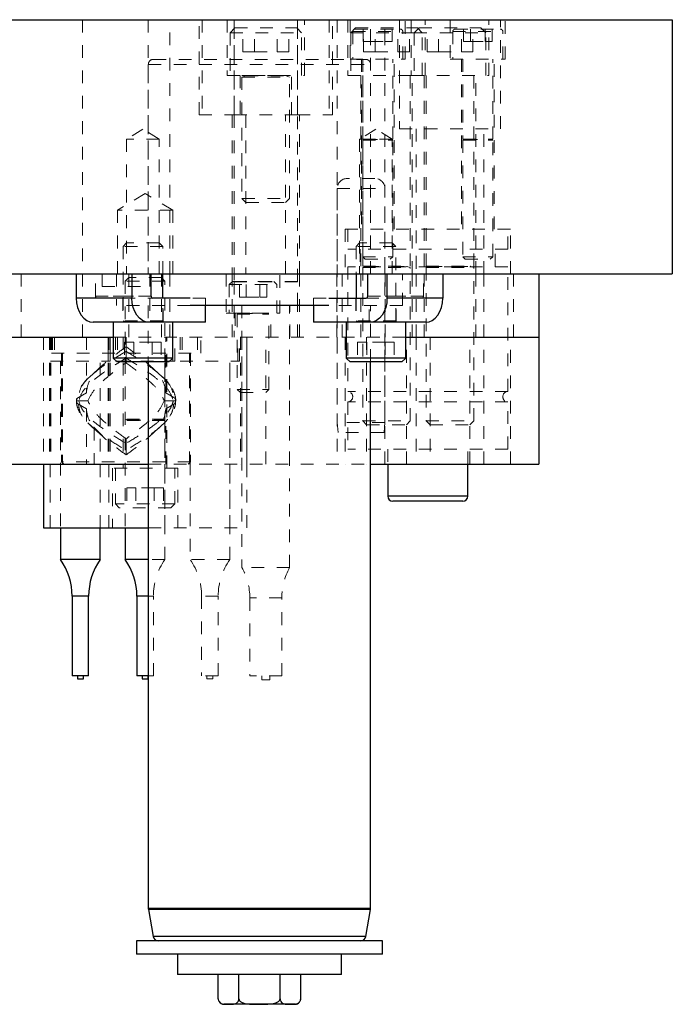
# Model space of a CAD drawing. Header units: inches. Extents: x 220 to 877, y 4 to 174.
# Tile 524 of 656: x 570.34 to 575.47, y 131.03 to 138.78. Entities that reach past the tile are written whole.
import ezdxf

# ---------------------------------------------------------------- set-up
doc = ezdxf.new("R2010")
doc.units = ezdxf.units.IN
doc.header["$LTSCALE"] = 0.5
doc.header["$MEASUREMENT"] = 0
doc.linetypes.add('HIDDEN', pattern=[0.225, 0.15, -0.075])
for name, color, linetype in [('DST-M-S', 53, 'Continuous'), ('PAD-M-S', 135, 'Continuous'), ('PBU-M-S', 8, 'Continuous'), ('PUN-M-S', 8, 'Continuous'), ('SVF-M-S', 8, 'Continuous')]:
    doc.layers.add(name, color=color, linetype=linetype)

msp = doc.modelspace()

# ---------------------------------------------------------------- linework, layer by layer
at = {"layer": 'DST-M-S', "linetype": 'Continuous', "lineweight": 25}
for p, q in [((541.97261, 138.77917), (575.47261, 138.77917)), ((575.47261, 138.77917), (575.47261, 136.77917)), ((541.97261, 136.77917), (575.47261, 136.77917)), ((572.7681, 136.52917), (571.67711, 136.52917)), ((571.34761, 136.08467), (571.34761, 131.78261)), ((573.09761, 131.78261), (573.09761, 136.08467)), ((573.23264, 135.27917), (573.23264, 135.02854)), ((573.86257, 135.02854), (573.86257, 135.27917)), ((573.86257, 135.02854), (573.23264, 135.02854)), ((573.8232, 134.98917), (573.27201, 134.98917)), ((573.09761, 131.78261), (571.34761, 131.78261)), ((571.3482, 131.77577), (571.38595, 131.5617)), ((573.09701, 131.77577), (571.3482, 131.77577)), ((573.05926, 131.5617), (573.09701, 131.77577)), ((573.05926, 131.5617), (571.38595, 131.5617)), ((571.25386, 131.52917), (571.25386, 131.42317)), ((573.19136, 131.52917), (571.25386, 131.52917)), ((573.19136, 131.42317), (573.19136, 131.52917)), ((573.19136, 131.42317), (571.25386, 131.42317)), ((571.57677, 131.42317), (571.57677, 131.26417)), ((572.86844, 131.26417), (572.86844, 131.42317)), ((572.86844, 131.26417), (571.57677, 131.26417)), ((571.89785, 131.07268), (571.89785, 131.26417)), ((572.06023, 131.07268), (572.06023, 131.26417)), ((572.38498, 131.07268), (572.38498, 131.26417)), ((572.54736, 131.07268), (572.54736, 131.26417)), ((571.97904, 131.02917), (571.94136, 131.02917)), ((572.22261, 131.02917), (571.97904, 131.02917)), ((572.46617, 131.02917), (572.22261, 131.02917)), ((572.50386, 131.02917), (572.46617, 131.02917))]:
    msp.add_line(p, q, dxfattribs=at)
at = {"layer": 'DST-M-S', "linetype": 'HIDDEN', "lineweight": 18}
for p, q in [((570.82886, 138.77917), (570.82886, 136.77917)), ((571.34761, 138.77917), (571.34761, 136.77917)), ((571.51636, 136.77917), (571.51636, 138.77917)), ((571.74761, 138.02917), (571.74761, 138.77917)), ((571.77261, 138.77917), (571.77261, 138.02917)), ((571.96811, 138.77917), (571.96811, 138.33917)), ((572.02261, 138.77917), (572.02261, 138.02917)), ((572.02261, 138.77917), (572.02261, 138.02917)), ((572.02261, 138.02917), (572.02261, 138.77917)), ((572.02261, 138.02917), (572.02261, 138.77917)), ((572.52261, 138.77917), (572.52261, 138.02917)), ((572.52261, 138.77917), (572.52261, 138.02917)), ((572.52261, 138.02917), (572.52261, 138.77917)), ((572.52261, 138.02917), (572.52261, 138.77917)), ((572.57711, 138.33917), (572.57711, 138.77917)), ((572.77261, 138.77917), (572.77261, 138.02917)), ((572.79761, 138.02917), (572.79761, 138.77917)), ((572.83511, 138.77917), (572.83511, 136.77917)), ((572.91811, 138.77917), (572.91811, 138.33917)), ((572.93737, 138.77917), (572.93737, 138.46869)), ((573.09761, 136.77917), (573.09761, 138.77917)), ((573.21011, 136.77917), (573.21011, 138.77917)), ((573.32411, 138.77917), (573.32411, 137.91917)), ((573.37044, 138.46869), (573.37044, 138.77917)), ((573.41811, 138.77917), (573.41811, 138.33917)), ((573.52711, 138.33917), (573.52711, 138.77917)), ((573.72477, 138.77917), (573.72477, 138.46869)), ((574.02711, 138.33917), (574.02711, 138.77917)), ((574.12111, 137.91917), (574.12111, 138.77917)), ((574.15784, 138.46869), (574.15784, 138.77917)), ((571.38698, 138.46667), (573.05824, 138.46667)), ((572.93737, 138.46869), (573.37044, 138.46869)), ((573.02595, 138.46869), (573.02595, 137.13011)), ((573.28186, 137.13011), (573.28186, 138.46869)), ((573.72477, 138.46869), (574.15784, 138.46869)), ((573.81335, 138.46869), (573.81335, 137.13011)), ((574.06926, 137.13011), (574.06926, 138.46869)), ((571.34761, 138.4273), (573.09761, 138.4273)), ((571.34761, 138.4273), (571.34761, 136.77917)), ((573.09761, 136.77917), (573.09761, 138.4273)), ((571.96811, 138.33917), (572.57711, 138.33917)), ((572.06961, 138.33917), (572.06961, 138.02917)), ((572.47561, 138.02917), (572.47561, 138.33917)), ((572.91811, 138.33917), (573.41811, 138.33917)), ((573.01961, 138.33917), (573.01961, 136.77917)), ((573.41811, 138.33917), (574.02711, 138.33917)), ((573.42561, 136.77917), (573.42561, 138.33917)), ((573.51961, 138.33917), (573.51961, 136.77917)), ((573.92561, 136.77917), (573.92561, 138.33917)), ((571.74761, 138.02917), (572.02261, 138.02917)), ((572.00698, 138.02917), (572.00698, 136.77917)), ((572.02261, 138.02917), (572.52261, 138.02917)), ((572.11636, 138.02917), (572.11636, 136.77917)), ((572.42886, 136.77917), (572.42886, 138.02917)), ((572.52261, 138.02917), (572.79761, 138.02917)), ((572.53823, 136.77917), (572.53823, 138.02917)), ((571.30557, 137.91638), (571.17707, 137.83917)), ((571.43407, 137.83917), (571.30557, 137.91638)), ((573.13964, 137.91638), (573.01114, 137.83917)), ((573.26814, 137.83917), (573.13964, 137.91638)), ((573.32411, 137.91917), (574.12111, 137.91917)), ((573.45711, 137.91917), (573.45711, 136.77917)), ((573.98811, 136.77917), (573.98811, 137.91917)), ((571.43407, 137.83917), (571.17707, 137.83917)), ((571.17707, 137.83917), (571.17707, 136.77917)), ((571.43407, 136.77917), (571.43407, 137.83917)), ((573.26814, 137.83917), (573.01114, 137.83917)), ((573.01114, 137.83917), (573.01114, 136.77917)), ((573.26814, 136.77917), (573.26814, 137.83917)), ((571.32261, 137.4106), (571.10386, 137.27917)), ((571.54136, 137.27917), (571.32261, 137.4106)), ((571.54136, 137.27917), (571.10386, 137.27917)), ((571.10386, 137.27917), (571.10386, 136.77917)), ((571.54136, 136.77917), (571.54136, 137.27917)), ((574.19761, 137.13011), (572.89761, 137.13011)), ((572.89761, 137.13011), (572.89761, 136.77917)), ((572.91768, 137.13011), (572.91768, 136.97263)), ((574.17753, 136.97263), (574.17753, 137.13011)), ((574.19761, 136.77917), (574.19761, 137.13011)), ((574.17753, 136.97263), (572.91768, 136.97263)), ((573.01611, 136.97263), (573.01611, 136.83484)), ((574.0791, 136.83484), (574.0791, 136.97263)), ((574.17753, 136.83484), (572.91768, 136.83484)), ((572.91768, 136.83484), (572.91768, 135.85251)), ((574.17753, 135.85251), (574.17753, 136.83484)), ((571.09761, 136.77917), (571.09761, 136.52917)), ((573.34761, 136.52917), (573.34761, 136.77917)), ((571.67711, 136.52917), (571.09761, 136.52917)), ((571.34761, 136.52917), (571.34761, 136.08467)), ((573.34761, 136.52917), (572.7681, 136.52917)), ((573.09761, 136.08467), (573.09761, 136.52917)), ((574.17753, 135.85251), (572.91768, 135.85251)), ((574.17753, 135.76992), (572.91768, 135.76992)), ((572.91768, 135.76992), (572.91768, 135.39783)), ((574.17753, 135.39783), (574.17753, 135.76992)), ((574.17753, 135.39783), (572.91768, 135.39783)), ((573.23264, 135.39783), (573.23264, 135.27917)), ((573.86257, 135.27917), (573.86257, 135.39783)), ((573.23264, 135.02854), (573.86257, 135.02854)), ((571.34761, 131.78261), (573.09761, 131.78261)), ((571.3482, 131.77577), (573.09701, 131.77577)), ((571.38595, 131.5617), (573.05926, 131.5617)), ((572.54736, 131.07268), (572.5471, 131.07748))]:
    msp.add_line(p, q, dxfattribs=at)
for centre, radius, start, end in [((571.38698, 138.4273), 0.03937, 90, 180), ((573.05824, 138.4273), 0.03937, 0, 90), ((572.91572, 135.81121), 0.04134, 272.729403, 87.270597), ((574.17949, 135.81121), 0.04134, 92.729403, 267.270597)]:
    msp.add_arc(centre, radius, start, end, dxfattribs=at)
at = {"layer": 'DST-M-S', "linetype": 'Continuous', "lineweight": 25}
for centre, radius, start, end in [((573.27201, 135.02854), 0.03937, 180, 270), ((573.8232, 135.02854), 0.03937, 270, 0), ((571.38698, 131.78261), 0.03937, 180, 190), ((573.05824, 131.78261), 0.03937, 350, 0), ((571.42472, 131.56854), 0.03937, 190, 270), ((573.02049, 131.56854), 0.03937, 270, 350), ((572.50386, 131.07268), 0.04351, 339.965416, 0), ((571.94136, 131.07268), 0.04351, 217.817249, 270), ((572.50386, 131.07268), 0.04351, 270, 320.695253)]:
    msp.add_arc(centre, radius, start, end, dxfattribs=at)
for points, knots in [([(571.89785, 131.07268), (571.89798, 131.07009), (571.89826, 131.06493), (571.90065, 131.05658), (571.9059, 131.04671), (571.92097, 131.03298), (571.94651, 131.0289), (571.96799, 131.02908), (571.97904, 131.02917)], [0, 0, 0, 0, 0.0430259, 0.0858923, 0.1570897, 0.2806305, 0.6300262, 1, 1, 1, 1]), ([(571.97904, 131.02917), (571.98049, 131.02917), (571.99043, 131.02917), (572.00612, 131.02905), (572.02679, 131.03131), (572.04136, 131.03678), (572.05158, 131.04648), (572.05654, 131.05435), (572.05938, 131.06304), (572.06018, 131.069), (572.06022, 131.07213), (572.06023, 131.07268)], [0, 0, 0, 0, 0.0486536, 0.3315736, 0.5233476, 0.7403978, 0.8196151, 0.8993315, 0.9478821, 0.9908437, 1, 1, 1, 1]), ([(572.06023, 131.07268), (572.06023, 131.07256), (572.06024, 131.06995), (572.06136, 131.06422), (572.06669, 131.05533), (572.0791, 131.04494), (572.10577, 131.03425), (572.14547, 131.02958), (572.18681, 131.02915), (572.21267, 131.02916), (572.22261, 131.02917)], [0, 0, 0, 0, 0.0019036, 0.0436469, 0.095348, 0.1719043, 0.3093236, 0.5682765, 0.8341384, 1, 1, 1, 1]), ([(572.22261, 131.02917), (572.25163, 131.02879), (572.29524, 131.02822), (572.34603, 131.03592), (572.3694, 131.04717), (572.37991, 131.0572), (572.38441, 131.06537), (572.38484, 131.07081), (572.38498, 131.07268)], [0, 0, 0, 0, 0.4844628, 0.7279789, 0.8501815, 0.9092844, 0.9689933, 1, 1, 1, 1]), ([(572.38498, 131.07268), (572.38512, 131.07009), (572.3854, 131.06493), (572.38779, 131.05658), (572.39304, 131.04671), (572.40811, 131.03298), (572.43365, 131.0289), (572.45513, 131.02908), (572.46617, 131.02917)], [0, 0, 0, 0, 0.0430259, 0.0858923, 0.1570897, 0.2806305, 0.6300262, 1, 1, 1, 1]), ([(572.46617, 131.02917), (572.46763, 131.02917), (572.47757, 131.02917), (572.49326, 131.02905), (572.51393, 131.03131), (572.5285, 131.03678), (572.53872, 131.04648), (572.54367, 131.05435), (572.54652, 131.06304), (572.54732, 131.069), (572.54736, 131.07213), (572.54736, 131.07268)], [0, 0, 0, 0, 0.0486536, 0.3315736, 0.5233476, 0.7403978, 0.8196151, 0.8993315, 0.9478821, 0.9908437, 1, 1, 1, 1])]:
    msp.add_open_spline(points, degree=3, knots=knots, dxfattribs=at)
at = {"layer": 'DST-M-S', "linetype": 'HIDDEN', "lineweight": 18}
for points, knots in [([(572.54736, 131.07268), (572.54721, 131.07012), (572.5469, 131.06503), (572.5457, 131.05982), (572.54466, 131.05782), (572.54454, 131.05761)], [0, 0, 0, 0, 0.4718813, 0.942014, 1, 1, 1, 1]), ([(572.53808, 131.04705), (572.53556, 131.0443), (572.5238, 131.03149), (572.49854, 131.02941), (572.47717, 131.02925), (572.46617, 131.02917)], [0, 0, 0, 0, 0.1172884, 0.5460189, 1, 1, 1, 1])]:
    msp.add_open_spline(points, degree=3, knots=knots, dxfattribs=at)
at = {"layer": 'PAD-M-S', "linetype": 'Continuous', "lineweight": 25}
for p, q in [((569.47261, 136.27917), (571.0712, 136.27917)), ((573.37401, 136.27917), (574.42261, 136.27917)), ((574.42261, 136.27917), (574.42261, 135.27917)), ((569.47261, 135.27917), (571.34761, 135.27917)), ((570.52261, 135.27917), (570.52261, 134.77917)), ((573.09761, 135.27917), (574.42261, 135.27917)), ((570.52261, 134.77917), (571.34761, 134.77917))]:
    msp.add_line(p, q, dxfattribs=at)
at = {"layer": 'PAD-M-S', "linetype": 'HIDDEN', "lineweight": 18}
for p, q in [((570.52261, 136.27917), (570.52261, 135.27917)), ((570.52261, 136.27917), (570.52261, 135.27917)), ((570.56873, 136.27917), (570.56873, 135.27917)), ((570.57127, 136.27917), (570.57127, 135.27917)), ((570.57501, 136.27917), (570.57501, 134.77917)), ((570.57848, 136.27917), (570.57848, 136.09117)), ((570.58132, 136.27917), (570.58132, 135.27917)), ((570.58511, 136.27917), (570.58511, 136.15417)), ((571.03118, 136.27917), (571.03118, 135.27917)), ((571.03152, 136.27917), (571.03152, 135.27917)), ((571.03783, 136.27917), (571.03783, 134.77917)), ((571.04673, 136.09117), (571.04673, 136.27917)), ((571.04784, 136.27917), (571.04784, 135.27917)), ((571.0712, 136.27917), (573.37401, 136.27917)), ((571.08848, 136.27917), (571.08848, 136.09117)), ((571.15061, 136.27917), (571.15061, 135.24917)), ((571.49461, 135.24917), (571.49461, 136.27917)), ((571.55673, 136.09117), (571.55673, 136.27917)), ((571.59848, 136.27917), (571.59848, 136.09117)), ((571.76011, 136.15417), (571.76011, 136.27917)), ((572.06673, 136.09117), (572.06673, 136.27917)), ((572.07211, 136.27917), (572.07211, 135.27917)), ((572.08511, 136.27917), (572.08511, 135.27917)), ((572.12261, 134.77917), (572.12261, 136.27917)), ((572.12261, 135.27917), (572.12261, 136.27917)), ((572.27311, 135.27917), (572.27311, 136.27917)), ((572.46011, 135.27917), (572.46011, 136.27917)), ((572.83511, 136.27917), (572.83511, 135.27917)), ((572.89761, 136.27917), (572.89761, 135.27917)), ((573.06636, 136.27917), (573.06636, 135.27917)), ((573.21011, 135.27917), (573.21011, 136.27917)), ((573.37886, 135.27917), (573.37886, 136.27917)), ((573.45711, 136.27917), (573.45711, 135.27917)), ((573.56636, 136.27917), (573.56636, 135.27917)), ((573.87886, 135.27917), (573.87886, 136.27917)), ((573.98811, 135.27917), (573.98811, 136.27917)), ((574.19761, 135.27917), (574.19761, 136.27917)), ((570.58511, 136.15417), (571.76011, 136.15417)), ((570.67261, 136.15417), (570.67261, 135.27917)), ((571.67261, 135.27917), (571.67261, 136.15417)), ((570.57848, 136.09117), (571.04673, 136.09117)), ((570.65636, 136.09117), (570.65636, 134.77917)), ((570.96886, 134.77917), (570.96886, 136.09117)), ((571.08848, 136.09117), (571.55673, 136.09117)), ((571.16636, 136.09117), (571.16636, 134.77917)), ((571.47886, 134.77917), (571.47886, 136.09117)), ((571.59848, 136.09117), (572.06673, 136.09117)), ((571.98886, 134.77917), (571.98886, 136.09117)), ((571.34761, 135.27917), (573.09761, 135.27917)), ((571.67636, 135.29291), (571.67636, 134.77917)), ((571.58011, 135.24917), (571.06511, 135.24917)), ((571.06511, 135.24917), (571.06511, 134.77917)), ((571.58011, 134.77917), (571.58011, 135.24917)), ((571.34761, 134.77917), (572.12261, 134.77917))]:
    msp.add_line(p, q, dxfattribs=at)
at = {"layer": 'PBU-M-S', "linetype": 'HIDDEN', "lineweight": 18}
for p, q in [((570.34761, 136.27917), (570.34761, 136.77917)), ((570.82886, 136.77917), (570.82886, 136.27917)), ((570.98511, 136.67917), (570.98511, 136.77917)), ((571.19411, 136.77917), (571.19411, 136.27917)), ((571.36011, 136.67917), (571.36011, 136.77917)), ((571.45111, 136.27917), (571.45111, 136.77917)), ((571.51636, 136.27917), (571.51636, 136.77917)), ((571.96161, 136.77917), (571.96161, 136.46917)), ((572.00698, 136.77917), (572.00698, 136.27917)), ((572.38361, 136.46917), (572.38361, 136.77917)), ((572.53823, 136.27917), (572.53823, 136.77917)), ((572.83261, 136.77917), (572.83261, 136.27917)), ((572.87261, 136.77917), (572.87261, 136.27917)), ((573.01961, 136.77917), (573.01961, 136.27917)), ((573.21261, 136.27917), (573.21261, 136.77917)), ((573.42561, 136.27917), (573.42561, 136.77917)), ((573.45711, 136.77917), (573.45711, 136.27917)), ((573.51961, 136.77917), (573.51961, 136.27917)), ((573.92561, 136.27917), (573.92561, 136.77917)), ((573.98811, 136.27917), (573.98811, 136.77917)), ((574.22261, 136.27917), (574.22261, 136.77917)), ((570.98511, 136.67917), (571.36011, 136.67917)), ((571.96161, 136.46917), (572.38361, 136.46917)), ((572.03211, 136.46917), (572.03211, 136.27917)), ((572.31311, 136.27917), (572.31311, 136.46917)), ((571.0712, 136.27917), (573.37401, 136.27917))]:
    msp.add_line(p, q, dxfattribs=at)
at = {"layer": 'PBU-M-S', "linetype": 'Continuous', "lineweight": 25}
for p, q in [((574.42261, 136.77917), (574.42261, 136.27917)), ((569.47261, 136.27917), (571.0712, 136.27917)), ((573.37401, 136.27917), (574.42261, 136.27917))]:
    msp.add_line(p, q, dxfattribs=at)
at = {"layer": 'PUN-M-S', "linetype": 'HIDDEN', "lineweight": 18}
for p, q in [((572.52261, 136.71717), (572.02261, 136.71717)), ((572.02261, 136.71717), (572.02261, 136.52917)), ((572.52261, 136.52917), (572.52261, 136.71717)), ((572.08511, 136.52917), (572.08511, 134.46717)), ((572.46011, 134.46717), (572.46011, 136.52917)), ((570.59411, 136.27917), (570.59411, 136.09117)), ((571.03111, 136.09117), (571.03111, 136.27917)), ((571.10411, 136.27917), (571.10411, 136.09117)), ((571.54111, 136.09117), (571.54111, 136.27917)), ((571.61411, 136.27917), (571.61411, 136.09117)), ((572.05111, 136.09117), (572.05111, 136.27917)), ((570.65636, 136.09117), (570.65636, 134.77917)), ((570.96886, 134.77917), (570.96886, 136.09117)), ((571.16636, 136.09117), (571.16636, 134.77917)), ((571.47886, 134.52917), (571.47886, 136.09117)), ((571.98886, 134.52917), (571.98886, 136.09117)), ((571.67636, 135.29291), (571.67636, 134.52917)), ((571.47886, 134.52917), (571.34761, 134.52917)), ((571.98886, 134.52917), (571.67636, 134.52917)), ((572.46011, 134.46717), (572.08511, 134.46717)), ((570.74761, 134.2412), (570.87761, 134.2412)), ((571.25761, 134.2412), (571.38761, 134.2412)), ((571.38761, 134.2412), (571.34761, 134.2412)), ((571.38761, 133.61417), (571.38761, 134.2412)), ((571.89761, 134.2412), (571.76761, 134.2412)), ((571.76761, 134.2412), (571.76761, 133.61417)), ((571.89761, 133.61417), (571.89761, 134.2412)), ((572.39861, 134.22692), (572.14661, 134.22692)), ((572.14661, 134.22692), (572.14661, 133.61417)), ((572.39861, 133.61417), (572.39861, 134.22692)), ((571.38761, 133.61417), (571.34761, 133.61417)), ((571.89761, 133.61417), (571.76761, 133.61417)), ((571.80911, 133.61417), (571.80911, 133.59067)), ((571.80911, 133.59067), (571.85611, 133.59067)), ((571.85611, 133.59067), (571.85611, 133.61417)), ((572.39861, 133.61417), (572.14661, 133.61417)), ((572.24111, 133.61417), (572.24111, 133.58267)), ((572.24111, 133.58267), (572.30411, 133.58267)), ((572.30411, 133.58267), (572.30411, 133.61417))]:
    msp.add_line(p, q, dxfattribs=at)
at = {"layer": 'PUN-M-S', "linetype": 'Continuous', "lineweight": 25}
for p, q in [((570.65636, 134.77917), (570.65636, 134.52917)), ((570.96886, 134.52917), (570.96886, 134.77917)), ((571.16636, 134.77917), (571.16636, 134.52917)), ((570.96886, 134.52917), (570.65636, 134.52917)), ((571.34761, 134.52917), (571.16636, 134.52917)), ((570.74761, 134.2412), (570.74761, 133.61417)), ((570.87761, 134.2412), (570.74761, 134.2412)), ((570.87761, 133.61417), (570.87761, 134.2412)), ((571.25761, 134.2412), (571.25761, 133.61417)), ((571.34761, 134.2412), (571.25761, 134.2412)), ((570.87761, 133.61417), (570.74761, 133.61417)), ((570.78911, 133.61417), (570.78911, 133.59067)), ((570.78911, 133.59067), (570.83611, 133.59067)), ((570.83611, 133.59067), (570.83611, 133.61417)), ((571.34761, 133.61417), (571.25761, 133.61417)), ((571.29911, 133.61417), (571.29911, 133.59067)), ((571.29911, 133.59067), (571.34611, 133.59067)), ((571.34611, 133.59067), (571.34611, 133.61417))]:
    msp.add_line(p, q, dxfattribs=at)
for centre, start, end in [((570.24761, 134.2412), 0, 35.164688), ((571.37761, 134.2412), 144.835312, 180), ((570.75761, 134.2412), 0, 35.164688)]:
    msp.add_arc(centre, 0.5, start, end, dxfattribs=at)
at = {"layer": 'PUN-M-S', "linetype": 'HIDDEN', "lineweight": 18}
for centre, start, end in [((571.88761, 134.2412), 144.835312, 180), ((571.26761, 134.2412), 0, 35.164688), ((572.39761, 134.2412), 144.835312, 180), ((571.64661, 134.22692), 0, 28.717434), ((572.89861, 134.22692), 151.282566, 180)]:
    msp.add_arc(centre, 0.5, start, end, dxfattribs=at)
at = {"layer": 'SVF-M-S', "linetype": 'HIDDEN', "lineweight": 18}
for p, q in [((572.02886, 138.71417), (571.99136, 138.67667)), ((571.99136, 138.67667), (572.55386, 138.67667)), ((571.99136, 138.67667), (571.99136, 138.33917)), ((572.02886, 138.71417), (572.51636, 138.71417)), ((572.09247, 138.52667), (572.09247, 138.71417)), ((572.18254, 138.52667), (572.18254, 138.71417)), ((572.36267, 138.52667), (572.36267, 138.71417)), ((572.45274, 138.52667), (572.45274, 138.71417)), ((572.55386, 138.67667), (572.51636, 138.71417)), ((572.55386, 138.33917), (572.55386, 138.67667)), ((572.97886, 138.71417), (572.94136, 138.67667)), ((572.94136, 138.67667), (573.44136, 138.67667)), ((572.94136, 138.67667), (572.94136, 138.33917)), ((572.95705, 138.68523), (573.34892, 138.68523)), ((572.95705, 138.68523), (572.95705, 138.46869)), ((572.97674, 138.70491), (573.33107, 138.70491)), ((572.97886, 138.71417), (573.46636, 138.71417)), ((573.04025, 138.60649), (573.04025, 138.70491)), ((573.04247, 138.52667), (573.04247, 138.71417)), ((573.09708, 138.60649), (573.09708, 138.70491)), ((573.13254, 138.52667), (573.13254, 138.71417)), ((573.21073, 138.60649), (573.21073, 138.70491)), ((573.26756, 138.60649), (573.26756, 138.70491)), ((573.31267, 138.52667), (573.31267, 138.71417)), ((573.35075, 138.46869), (573.35075, 138.68523)), ((573.40274, 138.52667), (573.40274, 138.71417)), ((573.47886, 138.71417), (573.44136, 138.67667)), ((573.44136, 138.67667), (574.00386, 138.67667)), ((573.44136, 138.67667), (573.44136, 138.33917)), ((573.50386, 138.67667), (573.46636, 138.71417)), ((573.47886, 138.71417), (573.96636, 138.71417)), ((573.50386, 138.33917), (573.50386, 138.67667)), ((573.54247, 138.52667), (573.54247, 138.71417)), ((573.63254, 138.52667), (573.63254, 138.71417)), ((573.74446, 138.68523), (574.13632, 138.68523)), ((573.74446, 138.68523), (573.74446, 138.46869)), ((573.76414, 138.70491), (574.11847, 138.70491)), ((573.81267, 138.52667), (573.81267, 138.71417)), ((573.82765, 138.60649), (573.82765, 138.70491)), ((573.88448, 138.60649), (573.88448, 138.70491)), ((573.90274, 138.52667), (573.90274, 138.71417)), ((574.00386, 138.67667), (573.96636, 138.71417)), ((573.99813, 138.60649), (573.99813, 138.70491)), ((574.00386, 138.33917), (574.00386, 138.67667)), ((574.05496, 138.60649), (574.05496, 138.70491)), ((574.13816, 138.46869), (574.13816, 138.68523)), ((573.04025, 138.60649), (573.09708, 138.60649)), ((573.09708, 138.60649), (573.21073, 138.60649)), ((573.21073, 138.60649), (573.26756, 138.60649)), ((573.82765, 138.60649), (573.88448, 138.60649)), ((573.88448, 138.60649), (573.99813, 138.60649)), ((573.99813, 138.60649), (574.05496, 138.60649)), ((572.09247, 138.52667), (572.18254, 138.52667)), ((572.18254, 138.52667), (572.36267, 138.52667)), ((572.36267, 138.52667), (572.45274, 138.52667)), ((573.04247, 138.52667), (573.13254, 138.52667)), ((573.13254, 138.52667), (573.31267, 138.52667)), ((573.31267, 138.52667), (573.40274, 138.52667)), ((573.54247, 138.52667), (573.63254, 138.52667)), ((573.63254, 138.52667), (573.81267, 138.52667)), ((573.81267, 138.52667), (573.90274, 138.52667)), ((573.03579, 138.46869), (573.03579, 137.83838)), ((573.27201, 137.83838), (573.27201, 138.46869)), ((573.8232, 138.46869), (573.8232, 137.83838)), ((574.05942, 137.83838), (574.05942, 138.46869)), ((572.08511, 138.33917), (572.08511, 138.33877)), ((572.08511, 138.33877), (572.46011, 138.33877)), ((572.11216, 138.33725), (572.08511, 138.3274)), ((572.08511, 138.3274), (572.46011, 138.3274)), ((572.08511, 138.3274), (572.08511, 137.37042)), ((572.11216, 138.33725), (572.43126, 138.33725)), ((572.46011, 138.3274), (572.43305, 138.33725)), ((572.46011, 138.33877), (572.46011, 138.33917)), ((572.46011, 137.37042), (572.46011, 138.3274)), ((573.03511, 138.33917), (573.03511, 136.83877)), ((573.41011, 136.83877), (573.41011, 138.33917)), ((573.53511, 138.33917), (573.53511, 136.83877)), ((573.91011, 136.83877), (573.91011, 138.33917)), ((572.02261, 138.02917), (572.02261, 136.71667)), ((572.52261, 136.71667), (572.52261, 138.02917)), ((573.03579, 137.83838), (573.27201, 137.83838)), ((573.05128, 137.83685), (573.03579, 137.83121)), ((573.03579, 137.83121), (573.27201, 137.83121)), ((573.03579, 137.83121), (573.03579, 136.91358)), ((573.05128, 137.83685), (573.25478, 137.83685)), ((573.27201, 137.83121), (573.25653, 137.83685)), ((573.27201, 136.91358), (573.27201, 137.83121)), ((573.8232, 137.83838), (574.05942, 137.83838)), ((573.83868, 137.83685), (573.8232, 137.83121)), ((573.8232, 137.83121), (574.05942, 137.83121)), ((573.8232, 137.83121), (573.8232, 136.91358)), ((573.83868, 137.83685), (574.04218, 137.83685)), ((574.05942, 137.83121), (574.04393, 137.83685)), ((574.05942, 136.91358), (574.05942, 137.83121)), ((573.13211, 137.52917), (572.91311, 137.52917)), ((572.83511, 137.45117), (573.20836, 137.45117)), ((572.83511, 137.45117), (572.83511, 135.60917)), ((573.21011, 135.60917), (573.21011, 137.45117)), ((572.08511, 137.37042), (572.46011, 137.37042)), ((572.08511, 137.37042), (572.11636, 137.33917)), ((572.42886, 137.33917), (572.46011, 137.37042)), ((572.11636, 137.33917), (572.42886, 137.33917)), ((571.17707, 137.02217), (571.14932, 136.99442)), ((571.46182, 136.99442), (571.14932, 136.99442)), ((571.14932, 136.99442), (571.14932, 136.40766)), ((571.43407, 137.02217), (571.17707, 137.02217)), ((571.46182, 136.99442), (571.43407, 137.02217)), ((571.46182, 136.77917), (571.46182, 136.99442)), ((573.01114, 137.02217), (572.98339, 136.99442)), ((573.29589, 136.99442), (572.98339, 136.99442)), ((572.98339, 136.99442), (572.98339, 136.77917)), ((573.26814, 137.02217), (573.01114, 137.02217)), ((573.29589, 136.99442), (573.26814, 137.02217)), ((573.29589, 136.40766), (573.29589, 136.99442)), ((573.03579, 136.91358), (573.27201, 136.91358)), ((573.03579, 136.91358), (573.05548, 136.89389)), ((573.05548, 136.89389), (573.25233, 136.89389)), ((573.25233, 136.89389), (573.27201, 136.91358)), ((573.8232, 136.91358), (574.05942, 136.91358)), ((573.8232, 136.91358), (573.84288, 136.89389)), ((573.84288, 136.89389), (574.03973, 136.89389)), ((574.03973, 136.89389), (574.05942, 136.91358)), ((573.03511, 136.83877), (573.41011, 136.83877)), ((573.06216, 136.83725), (573.03511, 136.8274)), ((573.03511, 136.8274), (573.41011, 136.8274)), ((573.03511, 136.8274), (573.03511, 135.62042)), ((573.06216, 136.83725), (573.38126, 136.83725)), ((573.41011, 136.8274), (573.38305, 136.83725)), ((573.41011, 135.62042), (573.41011, 136.8274)), ((573.53511, 136.83877), (573.91011, 136.83877)), ((573.56216, 136.83725), (573.53511, 136.8274)), ((573.53511, 136.8274), (573.91011, 136.8274)), ((573.53511, 136.8274), (573.53511, 135.62042)), ((573.56216, 136.83725), (573.88126, 136.83725)), ((573.91011, 136.8274), (573.88305, 136.83725)), ((573.91011, 135.62042), (573.91011, 136.8274)), ((570.93222, 136.60367), (570.93222, 136.77917)), ((571.19411, 136.74917), (571.16636, 136.72142)), ((571.45111, 136.74917), (571.19411, 136.74917)), ((571.47886, 136.72142), (571.45111, 136.74917)), ((573.51299, 136.60367), (573.51299, 136.77917)), ((571.47886, 136.72142), (571.16636, 136.72142)), ((571.16636, 136.72142), (571.16636, 136.09117)), ((571.47886, 136.09117), (571.47886, 136.72142)), ((572.01011, 136.71917), (571.98511, 136.69417)), ((571.98511, 136.69417), (572.36011, 136.69417)), ((571.98511, 136.69417), (571.98511, 136.46917)), ((572.01011, 136.71917), (572.33511, 136.71917)), ((572.02261, 136.71667), (572.52261, 136.71667)), ((572.06435, 136.59417), (572.06435, 136.71917)), ((572.11848, 136.59417), (572.11848, 136.71917)), ((572.22673, 136.59417), (572.22673, 136.71917)), ((572.28086, 136.59417), (572.28086, 136.71917)), ((572.36011, 136.69417), (572.33511, 136.71917)), ((572.36011, 136.46917), (572.36011, 136.69417)), ((570.78019, 136.58617), (570.94459, 136.58617)), ((571.37063, 136.60367), (570.93222, 136.60367)), ((570.93222, 136.60367), (571.37063, 136.60367)), ((570.94459, 136.58617), (571.383, 136.58617)), ((571.14607, 136.58617), (571.14607, 136.39717)), ((571.35981, 136.58617), (571.35981, 136.39717)), ((571.46182, 136.40766), (571.46182, 136.58617)), ((571.46507, 136.39717), (571.46507, 136.58617)), ((571.79822, 136.58617), (571.67711, 136.58617)), ((571.79822, 136.52917), (571.79822, 136.58617)), ((572.06435, 136.59417), (572.11848, 136.59417)), ((572.11848, 136.59417), (572.22673, 136.59417)), ((572.22673, 136.59417), (572.28086, 136.59417)), ((572.64699, 136.58617), (572.64699, 136.52917)), ((572.64699, 136.58617), (572.7681, 136.58617)), ((572.98014, 136.58617), (572.98014, 136.39717)), ((572.98339, 136.58617), (572.98339, 136.40766)), ((573.06221, 136.58617), (573.50062, 136.58617)), ((573.07458, 136.60367), (573.51299, 136.60367)), ((573.51299, 136.60367), (573.07458, 136.60367)), ((573.0854, 136.39717), (573.0854, 136.58617)), ((573.29914, 136.39717), (573.29914, 136.58617)), ((573.50062, 136.58617), (573.66502, 136.58617)), ((572.02261, 136.52917), (572.02261, 136.27917)), ((572.08355, 136.52917), (572.08355, 136.27917)), ((572.46166, 136.27917), (572.46166, 136.52917)), ((572.52261, 136.27917), (572.52261, 136.52917)), ((572.04761, 136.46917), (572.04761, 136.46877)), ((572.04761, 136.46877), (572.29761, 136.46877)), ((572.06791, 136.46725), (572.04761, 136.45986)), ((572.04761, 136.45986), (572.29761, 136.45986)), ((572.04761, 136.45986), (572.04761, 135.86867)), ((572.06791, 136.46725), (572.27552, 136.46725)), ((572.29761, 136.45986), (572.2773, 136.46725)), ((572.29761, 136.46877), (572.29761, 136.46917)), ((572.29761, 135.86867), (572.29761, 136.45986)), ((571.46182, 136.40766), (571.14932, 136.40766)), ((571.14932, 136.40766), (571.17288, 136.39909)), ((571.46182, 136.39756), (571.14932, 136.39756)), ((571.14932, 136.39756), (571.14932, 136.39717)), ((571.17288, 136.39909), (571.43646, 136.39909)), ((571.43827, 136.39909), (571.46182, 136.40766)), ((571.46182, 136.39717), (571.46182, 136.39756)), ((573.29589, 136.40766), (572.98339, 136.40766)), ((572.98339, 136.40766), (573.00694, 136.39909)), ((573.29589, 136.39756), (572.98339, 136.39756)), ((572.98339, 136.39756), (572.98339, 136.39717)), ((573.00694, 136.39909), (573.27052, 136.39909)), ((573.27233, 136.39909), (573.29589, 136.40766)), ((573.29589, 136.39717), (573.29589, 136.39756)), ((570.61011, 136.27917), (570.61011, 136.15417)), ((570.85996, 136.27917), (570.85996, 135.84217)), ((571.17261, 136.27917), (571.17261, 136.20506)), ((571.48526, 135.84217), (571.48526, 136.27917)), ((571.73511, 136.27917), (571.73511, 136.15417)), ((571.2334, 136.24092), (571.16123, 136.24092)), ((571.16123, 136.24092), (571.16123, 136.08467)), ((571.17261, 136.16901), (571.17261, 136.20506)), ((571.2334, 136.24092), (571.2334, 136.08467)), ((571.37774, 136.24092), (571.2334, 136.24092)), ((571.37774, 136.24092), (571.37774, 136.08467)), ((571.44991, 136.24092), (571.37774, 136.24092)), ((571.44991, 136.24092), (571.44991, 136.08467)), ((573.06747, 136.24092), (572.9953, 136.24092)), ((572.9953, 136.24092), (572.9953, 136.08467)), ((573.06747, 136.24092), (573.06747, 136.08467)), ((573.21181, 136.24092), (573.06747, 136.24092)), ((573.21181, 136.24092), (573.21181, 136.08467)), ((573.28398, 136.24092), (573.21181, 136.24092)), ((573.28398, 136.24092), (573.28398, 136.08467)), ((570.66441, 136.15417), (570.66441, 135.29817)), ((571.17261, 136.14206), (571.17261, 136.16901)), ((571.17261, 136.11511), (571.17261, 136.14206)), ((571.17261, 136.07906), (571.17261, 136.11511)), ((571.68081, 136.15417), (571.68081, 135.29817)), ((570.98829, 136.05954), (570.91645, 135.99526)), ((571.42876, 135.99526), (571.35692, 136.05954)), ((571.36221, 136.05301), (571.38972, 136.02557)), ((571.42876, 135.99526), (571.36471, 136.05216)), ((570.91644, 135.99525), (570.88419, 135.96564)), ((571.45353, 135.97096), (571.42877, 135.99525)), ((570.86006, 135.84217), (570.79764, 135.80612)), ((571.48515, 135.84217), (571.54757, 135.80612)), ((572.04761, 135.86867), (572.29761, 135.86867)), ((572.04761, 135.86867), (572.07211, 135.84417)), ((572.07211, 135.84417), (572.27311, 135.84417)), ((572.27311, 135.84417), (572.29761, 135.86867)), ((570.86006, 135.71617), (570.79764, 135.75222)), ((570.85996, 135.71617), (570.85996, 135.27917)), ((571.48515, 135.71617), (571.54757, 135.75222)), ((571.48526, 135.27917), (571.48526, 135.71617)), ((570.91645, 135.56298), (570.98834, 135.4987)), ((570.91645, 135.56298), (570.98055, 135.50607)), ((570.92226, 135.56778), (570.91894, 135.5733)), ((570.98681, 135.50366), (570.92226, 135.56778)), ((570.92226, 135.56778), (570.92226, 135.27917)), ((571.47886, 135.63466), (571.16636, 135.63466)), ((571.16636, 135.63466), (571.18991, 135.62609)), ((571.47886, 135.62456), (571.16636, 135.62456)), ((571.18991, 135.62609), (571.45349, 135.62609)), ((571.35687, 135.4987), (571.42876, 135.56298)), ((571.4553, 135.62609), (571.47886, 135.63466)), ((573.21011, 135.60917), (572.83511, 135.60917)), ((572.83511, 135.60917), (572.8421, 135.52917)), ((573.03511, 135.62042), (573.41011, 135.62042)), ((573.03511, 135.62042), (573.06636, 135.58917)), ((573.06636, 135.58917), (573.37886, 135.58917)), ((573.20311, 135.52917), (573.21011, 135.60917)), ((573.37886, 135.58917), (573.41011, 135.62042)), ((573.53511, 135.62042), (573.91011, 135.62042)), ((573.53511, 135.62042), (573.56636, 135.58917)), ((573.56636, 135.58917), (573.87886, 135.58917)), ((573.87886, 135.58917), (573.91011, 135.62042)), ((573.20311, 135.52917), (572.8421, 135.52917)), ((571.17261, 135.44323), (571.17261, 135.47928)), ((571.17261, 135.41628), (571.17261, 135.44323)), ((571.17261, 135.38933), (571.17261, 135.41628)), ((571.17261, 135.35328), (571.17261, 135.38933)), ((571.68081, 135.29817), (570.66441, 135.29817)), ((570.68341, 135.27917), (570.66441, 135.29817)), ((571.66181, 135.27917), (571.68081, 135.29817)), ((571.08823, 135.24917), (571.08823, 134.96792)), ((571.55698, 134.96792), (571.55698, 135.24917)), ((571.25044, 135.09292), (571.17827, 135.09292)), ((571.17827, 135.09292), (571.17827, 134.93667)), ((571.25044, 135.09292), (571.25044, 134.93667)), ((571.39477, 135.09292), (571.25044, 135.09292)), ((571.39477, 135.09292), (571.39477, 134.93667)), ((571.46694, 135.09292), (571.39477, 135.09292)), ((571.46694, 135.09292), (571.46694, 134.93667)), ((571.55698, 134.96792), (571.08823, 134.96792)), ((571.08823, 134.96792), (571.11948, 134.93667)), ((571.52573, 134.93667), (571.55698, 134.96792)), ((571.52573, 134.93667), (571.11948, 134.93667))]:
    msp.add_line(p, q, dxfattribs=at)
at = {"layer": 'SVF-M-S', "linetype": 'Continuous', "lineweight": 25}
for p, q in [((570.78019, 136.77917), (570.78019, 136.58617)), ((571.2186, 136.77917), (571.2186, 136.58617)), ((571.37063, 136.60367), (571.37063, 136.77917)), ((571.46182, 136.58617), (571.46182, 136.77917)), ((572.98339, 136.77917), (572.98339, 136.58617)), ((573.07458, 136.60367), (573.07458, 136.77917)), ((573.22661, 136.77917), (573.22661, 136.58617)), ((573.66502, 136.77917), (573.66502, 136.58617)), ((571.2186, 136.58617), (570.78019, 136.58617)), ((570.78019, 136.58617), (570.78276, 136.54929)), ((571.22117, 136.54929), (571.2186, 136.58617)), ((571.67711, 136.58617), (571.383, 136.58617)), ((572.7681, 136.58617), (573.06221, 136.58617)), ((573.22661, 136.58617), (573.22404, 136.54929)), ((573.66502, 136.58617), (573.22661, 136.58617)), ((573.66245, 136.54929), (573.66502, 136.58617)), ((570.78276, 136.54929), (570.79037, 136.51384)), ((570.79037, 136.51384), (570.80272, 136.48116)), ((571.22877, 136.51384), (571.22117, 136.54929)), ((571.24112, 136.48116), (571.22877, 136.51384)), ((571.79822, 136.39717), (571.79822, 136.52917)), ((572.64699, 136.52917), (572.64699, 136.39717)), ((573.21644, 136.51384), (573.20409, 136.48116)), ((573.22404, 136.54929), (573.21644, 136.51384)), ((573.6425, 136.48116), (573.65485, 136.51384)), ((573.65485, 136.51384), (573.66245, 136.54929)), ((570.80272, 136.48116), (570.81934, 136.45252)), ((570.81934, 136.45252), (570.83959, 136.42902)), ((570.83959, 136.42902), (570.86269, 136.41155)), ((571.25774, 136.45252), (571.24112, 136.48116)), ((571.27799, 136.42902), (571.25774, 136.45252)), ((571.3011, 136.41155), (571.27799, 136.42902)), ((573.16722, 136.42902), (573.14411, 136.41155)), ((573.18747, 136.45252), (573.16722, 136.42902)), ((573.20409, 136.48116), (573.18747, 136.45252)), ((573.58252, 136.41155), (573.60562, 136.42902)), ((573.60562, 136.42902), (573.62587, 136.45252)), ((573.62587, 136.45252), (573.6425, 136.48116)), ((570.86269, 136.41155), (570.88776, 136.4008)), ((570.88776, 136.4008), (570.91384, 136.39717)), ((571.35224, 136.39717), (570.91384, 136.39717)), ((571.0712, 136.39717), (571.0712, 136.11592)), ((571.32617, 136.4008), (571.3011, 136.41155)), ((571.35224, 136.39717), (571.32617, 136.4008)), ((571.79822, 136.39717), (571.35224, 136.39717)), ((571.53995, 136.11592), (571.53995, 136.39717)), ((573.09297, 136.39717), (572.64699, 136.39717)), ((572.90526, 136.39717), (572.90526, 136.11592)), ((573.11904, 136.4008), (573.09297, 136.39717)), ((573.53137, 136.39717), (573.09297, 136.39717)), ((573.14411, 136.41155), (573.11904, 136.4008)), ((573.37401, 136.11592), (573.37401, 136.39717)), ((573.53137, 136.39717), (573.55745, 136.4008)), ((573.55745, 136.4008), (573.58252, 136.41155)), ((571.0712, 136.11592), (571.10245, 136.08467)), ((571.53995, 136.11592), (571.0712, 136.11592)), ((571.5087, 136.08467), (571.53995, 136.11592)), ((572.90526, 136.11592), (572.93651, 136.08467)), ((573.37401, 136.11592), (572.90526, 136.11592)), ((573.34276, 136.08467), (573.37401, 136.11592)), ((571.5087, 136.08467), (571.10245, 136.08467)), ((573.34276, 136.08467), (572.93651, 136.08467))]:
    msp.add_line(p, q, dxfattribs=at)
at = {"layer": 'SVF-M-S', "linetype": 'HIDDEN', "lineweight": 18}
for centre, radius, start, end in [((572.97674, 138.68523), 0.01969, 90, 180), ((573.33107, 138.68523), 0.01969, 0, 90), ((573.76414, 138.68523), 0.01969, 90, 180), ((574.11847, 138.68523), 0.01969, 0, 90), ((572.11189, 138.33799), 0.000787, 290, 90), ((572.43332, 138.33799), 0.000787, 90, 250), ((573.05101, 137.83759), 0.000787, 290, 90), ((573.2568, 137.83759), 0.000787, 90, 250), ((573.83842, 137.83759), 0.000787, 290, 90), ((574.0442, 137.83759), 0.000787, 90, 250), ((572.91311, 137.45117), 0.078, 90, 180), ((573.13211, 137.45117), 0.078, 0, 90), ((573.06189, 136.83799), 0.000787, 290, 90), ((573.38332, 136.83799), 0.000787, 90, 250), ((573.56189, 136.83799), 0.000787, 290, 90), ((573.88332, 136.83799), 0.000787, 90, 250), ((570.94769, 136.60148), 0.01562, 171.950533, 258.578246), ((573.49752, 136.60148), 0.01562, 281.421754, 8.049467), ((572.06764, 136.46799), 0.000787, 290, 90), ((572.27757, 136.46799), 0.000787, 90, 250), ((571.17261, 136.39835), 0.000787, 270, 70), ((571.43854, 136.39835), 0.000787, 110, 270), ((573.00667, 136.39835), 0.000787, 270, 70), ((573.2726, 136.39835), 0.000787, 110, 270), ((571.18964, 135.62535), 0.000787, 270, 70), ((571.45557, 135.62535), 0.000787, 110, 270)]:
    msp.add_arc(centre, radius, start, end, dxfattribs=at)
at = {"layer": 'SVF-M-S', "linetype": 'Continuous', "lineweight": 25}
for centre, start, end in [((571.38609, 136.60148), 171.950533, 258.578246), ((573.05912, 136.60148), 281.421754, 8.049467)]:
    msp.add_arc(centre, 0.01562, start, end, dxfattribs=at)
at = {"layer": 'SVF-M-S', "linetype": 'HIDDEN', "lineweight": 18}
for points, knots in [([(571.17261, 136.20506), (571.14206, 136.18248), (571.08097, 136.13732), (570.99702, 136.06957), (570.92452, 135.99785), (570.87085, 135.922), (570.86359, 135.86878), (570.85996, 135.84217)], [0, 0, 0, 0, 0.18674267, 0.37347486, 0.56021823, 0.78011114, 1, 1, 1, 1]), ([(571.48515, 135.84217), (571.48257, 135.86474), (571.47741, 135.90988), (571.43633, 135.97767), (571.37122, 136.04935), (571.28057, 136.12525), (571.2086, 136.17845), (571.17261, 136.20506)], [0, 0, 0, 0, 0.18677236, 0.3734653, 0.56024049, 0.78006452, 1, 1, 1, 1]), ([(571.17261, 136.16901), (571.13597, 136.14643), (571.06271, 136.10128), (570.96187, 136.03352), (570.8752, 135.9618), (570.81052, 135.88593), (570.80194, 135.83272), (570.79764, 135.80612)], [0, 0, 0, 0, 0.1867859, 0.3735113, 0.5602438, 0.7800974, 1, 1, 1, 1]), ([(571.17261, 136.11511), (571.13869, 136.0942), (571.07086, 136.0524), (570.97629, 135.9897), (570.89228, 135.92326), (570.82508, 135.85308), (570.8085, 135.8038), (570.80022, 135.77917)], [0, 0, 0, 0, 0.1867762, 0.3735154, 0.5602057, 0.7801315, 1, 1, 1, 1]), ([(571.17261, 136.11511), (571.13869, 136.0942), (571.07086, 136.0524), (570.97629, 135.9897), (570.89228, 135.92326), (570.82508, 135.85308), (570.8085, 135.8038), (570.80022, 135.77917)], [0, 0, 0, 0, 0.1867762, 0.3735154, 0.5602057, 0.7801315, 1, 1, 1, 1]), ([(571.17261, 136.16901), (571.13616, 136.14643), (571.06329, 136.10128), (570.97532, 136.04382), (570.935, 136.00896), (570.9208, 135.99667)], [0, 0, 0, 0, 0.3931515, 0.7861755, 1, 1, 1, 1]), ([(571.17261, 136.16901), (571.20924, 136.14643), (571.2825, 136.10128), (571.38334, 136.03352), (571.47001, 135.9618), (571.53469, 135.88593), (571.54327, 135.83272), (571.54757, 135.80612)], [0, 0, 0, 0, 0.1867859, 0.3735113, 0.5602438, 0.7800974, 1, 1, 1, 1]), ([(571.17261, 136.16901), (571.20905, 136.14643), (571.28192, 136.10128), (571.3699, 136.04381), (571.41022, 136.00895), (571.42444, 135.99666)], [0, 0, 0, 0, 0.3931109, 0.7860944, 1, 1, 1, 1]), ([(571.17261, 136.11511), (571.20652, 136.0942), (571.27435, 136.0524), (571.36892, 135.9897), (571.45293, 135.92326), (571.52013, 135.85308), (571.53671, 135.8038), (571.54499, 135.77917)], [0, 0, 0, 0, 0.1867762, 0.3735154, 0.5602057, 0.7801315, 1, 1, 1, 1]), ([(571.17261, 136.11511), (571.20652, 136.0942), (571.27435, 136.0524), (571.36892, 135.9897), (571.45293, 135.92326), (571.52013, 135.85308), (571.53671, 135.8038), (571.54499, 135.77917)], [0, 0, 0, 0, 0.1867762, 0.3735154, 0.5602057, 0.7801315, 1, 1, 1, 1]), ([(570.87151, 135.77917), (570.88557, 135.80715), (570.9137, 135.86312), (570.99427, 135.94117), (571.08324, 136.01308), (571.14282, 136.05706), (571.17261, 136.07906)], [0, 0, 0, 0, 0.2798389, 0.5596675, 0.7798279, 1, 1, 1, 1]), ([(570.95552, 136.0256), (570.96072, 136.03219), (570.96695, 136.04007), (570.97635, 136.04797), (570.97789, 136.04926)], [0, 0, 0, 0, 0.8365371, 1, 1, 1, 1]), ([(571.17261, 136.07906), (571.21051, 136.05107), (571.2863, 135.99513), (571.37758, 135.91702), (571.44241, 135.84517), (571.46323, 135.80116), (571.47363, 135.77917)], [0, 0, 0, 0, 0.27990571, 0.55965983, 0.7798852, 1, 1, 1, 1]), ([(570.88419, 135.96564), (570.87973, 135.96162), (570.86138, 135.94508), (570.82906, 135.90757), (570.79827, 135.85891), (570.78396, 135.81366), (570.78267, 135.7889), (570.78218, 135.77949)], [0, 0, 0, 0, 0.0664098, 0.2730744, 0.6134239, 0.8529925, 1, 1, 1, 1]), ([(570.88537, 135.96716), (570.88481, 135.9667), (570.85228, 135.93966), (570.81223, 135.88593), (570.80251, 135.83272), (570.79764, 135.80612)], [0, 0, 0, 0, 0.0085509, 0.5042202, 1, 1, 1, 1]), ([(571.45352, 135.97243), (571.4562, 135.97022), (571.49111, 135.94142), (571.53318, 135.88593), (571.54277, 135.83272), (571.54757, 135.80612)], [0, 0, 0, 0, 0.0399952, 0.5199441, 1, 1, 1, 1]), ([(571.56307, 135.7792), (571.56309, 135.77938), (571.56413, 135.79188), (571.55912, 135.82056), (571.54182, 135.86903), (571.50791, 135.92072), (571.47005, 135.9557), (571.45353, 135.97096)], [0, 0, 0, 0, 0.0027166, 0.1900782, 0.4422816, 0.7566688, 1, 1, 1, 1]), ([(570.79764, 135.80612), (570.79517, 135.80435), (570.79022, 135.80081), (570.78391, 135.79168), (570.78278, 135.7839), (570.78209, 135.77917)], [0, 0, 0, 0, 0.2808789, 0.5625042, 1, 1, 1, 1]), ([(571.54757, 135.80612), (571.55004, 135.80435), (571.55499, 135.80081), (571.5613, 135.79168), (571.56243, 135.7839), (571.56312, 135.77917)], [0, 0, 0, 0, 0.2808789, 0.5625042, 1, 1, 1, 1]), ([(570.78215, 135.77913), (570.78213, 135.77891), (570.78105, 135.76636), (570.78598, 135.7376), (570.80339, 135.68908), (570.8439, 135.62932), (570.89095, 135.5863), (570.91644, 135.56299)], [0, 0, 0, 0, 0.0030591, 0.1691509, 0.3924479, 0.6708719, 1, 1, 1, 1]), ([(570.78196, 135.77917), (570.7827, 135.77917), (570.78403, 135.77917), (570.79517, 135.77917), (570.80006, 135.77917)], [0, 0, 0, 0, 0.5612126, 1, 1, 1, 1]), ([(570.79764, 135.75222), (570.79517, 135.75398), (570.79022, 135.75752), (570.78391, 135.76666), (570.78278, 135.77443), (570.78209, 135.77917)], [0, 0, 0, 0, 0.2808789, 0.5625042, 1, 1, 1, 1]), ([(570.79764, 135.75222), (570.80073, 135.72963), (570.80692, 135.68445), (570.85627, 135.61674), (570.93422, 135.545), (571.04304, 135.46916), (571.12942, 135.41594), (571.17261, 135.38933)], [0, 0, 0, 0, 0.1866588, 0.3734284, 0.5601675, 0.7800825, 1, 1, 1, 1]), ([(570.80006, 135.77917), (570.81274, 135.77917), (570.83537, 135.77917), (570.86047, 135.77917), (570.87151, 135.77917)], [0, 0, 0, 0, 0.559993, 1, 1, 1, 1]), ([(570.80012, 135.77917), (570.80676, 135.75826), (570.82004, 135.71643), (570.87294, 135.65376), (570.95005, 135.58733), (571.05265, 135.51713), (571.13262, 135.46786), (571.17261, 135.44323)], [0, 0, 0, 0, 0.1866411, 0.3734192, 0.5601372, 0.7800682, 1, 1, 1, 1]), ([(570.80012, 135.77917), (570.80676, 135.75826), (570.82004, 135.71643), (570.87294, 135.65376), (570.95005, 135.58733), (571.05265, 135.51713), (571.13262, 135.46786), (571.17261, 135.44323)], [0, 0, 0, 0, 0.1866411, 0.3734192, 0.5601372, 0.7800682, 1, 1, 1, 1]), ([(570.87312, 135.64962), (570.87287, 135.65004), (570.85944, 135.67225), (570.8597, 135.69442), (570.85996, 135.71617)], [0, 0, 0, 0, 0.0189524, 1, 1, 1, 1]), ([(570.86006, 135.71617), (570.86264, 135.69358), (570.86779, 135.64841), (570.90893, 135.58069), (570.9739, 135.50895), (571.06461, 135.43311), (571.1366, 135.37989), (571.17261, 135.35328)], [0, 0, 0, 0, 0.1866596, 0.3734181, 0.5601493, 0.7800735, 1, 1, 1, 1]), ([(571.17261, 135.47928), (571.1347, 135.50726), (571.05888, 135.56324), (570.9675, 135.64127), (570.90288, 135.71319), (570.882, 135.75717), (570.87155, 135.77917)], [0, 0, 0, 0, 0.2798537, 0.5597007, 0.7798452, 1, 1, 1, 1]), ([(571.54509, 135.77917), (571.53845, 135.75826), (571.52517, 135.71643), (571.47227, 135.65376), (571.39516, 135.58733), (571.29256, 135.51713), (571.21259, 135.46786), (571.17261, 135.44323)], [0, 0, 0, 0, 0.1866411, 0.3734192, 0.5601372, 0.7800682, 1, 1, 1, 1]), ([(571.54509, 135.77917), (571.53845, 135.75826), (571.52517, 135.71643), (571.47227, 135.65376), (571.39516, 135.58733), (571.29256, 135.51713), (571.21259, 135.46786), (571.17261, 135.44323)], [0, 0, 0, 0, 0.1866411, 0.3734192, 0.5601372, 0.7800682, 1, 1, 1, 1]), ([(571.4737, 135.77917), (571.45964, 135.75118), (571.43151, 135.69521), (571.35094, 135.61716), (571.26197, 135.54526), (571.2024, 135.50127), (571.17261, 135.47928)], [0, 0, 0, 0, 0.2798389, 0.5596675, 0.7798279, 1, 1, 1, 1]), ([(571.54757, 135.75222), (571.54448, 135.72963), (571.53829, 135.68445), (571.48894, 135.61674), (571.41099, 135.545), (571.30217, 135.46916), (571.21579, 135.41594), (571.17261, 135.38933)], [0, 0, 0, 0, 0.1866588, 0.3734284, 0.5601675, 0.7800825, 1, 1, 1, 1]), ([(571.54757, 135.75222), (571.54448, 135.72963), (571.53829, 135.68445), (571.48894, 135.61674), (571.41099, 135.545), (571.30217, 135.46916), (571.21579, 135.41594), (571.17261, 135.38933)], [0, 0, 0, 0, 0.1866588, 0.3734284, 0.5601675, 0.7800825, 1, 1, 1, 1]), ([(571.17261, 135.35328), (571.20315, 135.37585), (571.26424, 135.42101), (571.34819, 135.48876), (571.42069, 135.56048), (571.47436, 135.63633), (571.48162, 135.68956), (571.48526, 135.71617)], [0, 0, 0, 0, 0.18674267, 0.37347486, 0.56021823, 0.78011114, 1, 1, 1, 1]), ([(571.42877, 135.56299), (571.44447, 135.57687), (571.47432, 135.60328), (571.51636, 135.65071), (571.54685, 135.69933), (571.56139, 135.74465), (571.56259, 135.76943), (571.56305, 135.77889)], [0, 0, 0, 0, 0.1970882, 0.3748164, 0.667509, 0.8731435, 1, 1, 1, 1]), ([(571.54515, 135.77917), (571.53247, 135.77917), (571.50984, 135.77917), (571.48475, 135.77917), (571.4737, 135.77917)], [0, 0, 0, 0, 0.559993, 1, 1, 1, 1]), ([(571.56326, 135.77917), (571.56251, 135.77917), (571.56118, 135.77917), (571.55004, 135.77917), (571.54515, 135.77917)], [0, 0, 0, 0, 0.5612126, 1, 1, 1, 1]), ([(571.54757, 135.75222), (571.55004, 135.75398), (571.55499, 135.75752), (571.5613, 135.76666), (571.56243, 135.77443), (571.56312, 135.77917)], [0, 0, 0, 0, 0.2808789, 0.5625042, 1, 1, 1, 1]), ([(570.88936, 135.58985), (570.90337, 135.57623), (570.94475, 135.53603), (571.04377, 135.46916), (571.12966, 135.41594), (571.17261, 135.38933)], [0, 0, 0, 0, 0.2038406, 0.601918, 1, 1, 1, 1]), ([(571.39123, 135.5344), (571.38561, 135.52725), (571.37894, 135.51878), (571.36885, 135.5103), (571.36727, 135.50897)], [0, 0, 0, 0, 0.8437578, 1, 1, 1, 1])]:
    msp.add_open_spline(points, degree=3, knots=knots, dxfattribs=at)

doc.saveas('drawing.dxf')
